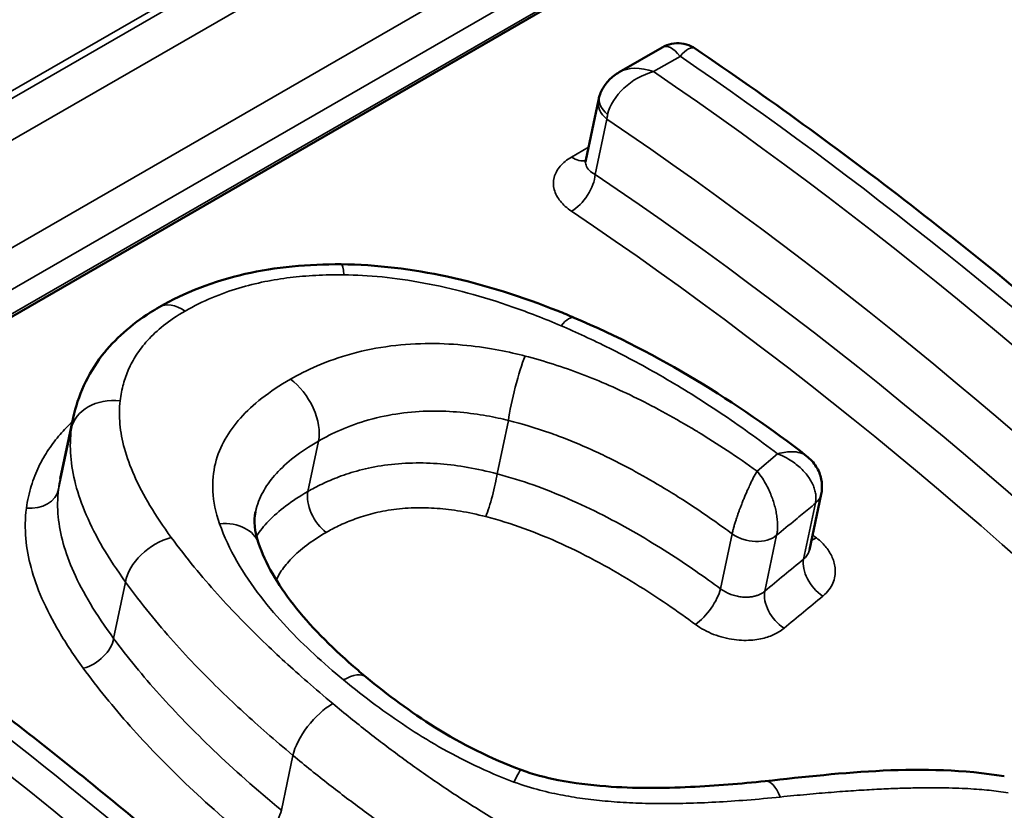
# Model space of a CAD drawing. Header units: millimetres. Extents: x 0 to 14369, y -869 to 2970.
# Tile 757 of 787: x 3840.55 to 3843.73, y 1913.27 to 1915.83. Entities that reach past the tile are written whole.
import ezdxf

# ---------------------------------------------------------------- set-up
doc = ezdxf.new("R2010")
doc.units = ezdxf.units.MM
doc.header["$LTSCALE"] = 10
doc.layers.add('Sichtbar (ISO)', color=7, linetype='Continuous', lineweight=50)
doc.layers.add('Sichtbar schmal (ISO)', color=7, linetype='Continuous', lineweight=35)

msp = doc.modelspace()

# ---------------------------------------------------------------- linework, layer by layer
at = {"layer": 'Sichtbar (ISO)'}
for p, q in [((3843.3717, 1916.5093), (3835.5935, 1912.0185)), ((3842.6273, 1915.736), (3842.4874, 1915.6552)), ((3842.3796, 1915.3703), (3842.4208, 1915.5653)), ((3842.3796, 1915.3702), (3842.3796, 1915.3703)), ((3840.68, 1914.3393), (3840.7218, 1914.5371)), ((3843.1413, 1914.2899), (3843.1034, 1914.11)), ((3843.1413, 1914.2899), (3843.1413, 1914.2899)), ((3842.9788, 1913.8312), (3842.9788, 1913.8312))]:
    msp.add_line(p, q, dxfattribs=at)
for points, knots in [([(3842.6273, 1915.736), (3842.6366, 1915.7414), (3842.6469, 1915.7453), (3842.6679, 1915.7495), (3842.6788, 1915.75), (3842.6999, 1915.7474), (3842.7104, 1915.7444), (3842.7247, 1915.7377), (3842.7292, 1915.7351), (3842.7335, 1915.7322)], [0, 0, 0, 0, 0.00322446, 0.00322446, 0.00641444, 0.00641444, 0.00960524, 0.00960524, 0.01116438, 0.01116438, 0.01116438, 0.01116438]), ([(3844.457, 1914.3555), (3844.3449, 1914.4591), (3844.2321, 1914.5606), (3844.0052, 1914.7588), (3843.8912, 1914.8556), (3843.662, 1915.0443), (3843.5469, 1915.1363), (3843.3158, 1915.3152), (3843.1998, 1915.4022), (3842.9671, 1915.5711), (3842.8505, 1915.6529), (3842.7335, 1915.7322)], [3.5592623, 3.5592623, 3.5592623, 3.5592623, 3.6004097, 3.6004097, 3.6415572, 3.6415572, 3.6827047, 3.6827047, 3.7238522, 3.7238522, 3.7649997, 3.7649997, 3.7649997, 3.7649997]), ([(3842.4244, 1915.5792), (3842.4284, 1915.5919), (3842.4345, 1915.6041), (3842.4501, 1915.6259), (3842.4598, 1915.6357), (3842.4758, 1915.648), (3842.4815, 1915.6518), (3842.4874, 1915.6552)], [0, 0, 0, 0, 0.00403969, 0.00403969, 0.008134, 0.008134, 0.01018836, 0.01018836, 0.01018836, 0.01018836]), ([(3842.3776, 1915.3648), (3842.3776, 1915.3648), (3842.3776, 1915.3649), (3842.3781, 1915.3657), (3842.3791, 1915.3677), (3842.3796, 1915.3702)], [0.005190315, 0.005190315, 0.005190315, 0.005190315, 0.006006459, 0.006006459, 0.009517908, 0.009517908, 0.009517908, 0.009517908]), ([(3840.9999, 1914.8951), (3841.0812, 1914.942), (3841.1764, 1914.9793), (3841.3763, 1915.0249), (3841.4829, 1915.0347), (3841.5888, 1915.0337)], [0, 0, 0, 0, 0.03274216, 0.03274216, 0.0646309, 0.0646309, 0.0646309, 0.0646309]), ([(3841.5888, 1915.0337), (3841.7032, 1915.0326), (3841.8194, 1915.0182), (3842.0549, 1914.9673), (3842.1753, 1914.9285), (3842.3076, 1914.8755), (3842.3252, 1914.8682), (3842.3427, 1914.8607)], [0, 0, 0, 0, 0.03444685, 0.03444685, 0.07274373, 0.07274373, 0.07867793, 0.07867793, 0.07867793, 0.07867793]), ([(3840.7218, 1914.5371), (3840.7366, 1914.6075), (3840.768, 1914.6777), (3840.8562, 1914.7917), (3840.9101, 1914.8388), (3840.9805, 1914.8836), (3840.9901, 1914.8894), (3840.9999, 1914.8951)], [0, 0, 0, 0, 0.02856671, 0.02856671, 0.05388454, 0.05388454, 0.05779294, 0.05779294, 0.05779294, 0.05779294]), ([(3843.0939, 1914.4132), (3843.1062, 1914.4037), (3843.1171, 1914.3918), (3843.1331, 1914.3662), (3843.1387, 1914.3523), (3843.1441, 1914.3251), (3843.1446, 1914.3116), (3843.1424, 1914.2957), (3843.1419, 1914.2928), (3843.1413, 1914.2899)], [0, 0, 0, 0, 0.00479401, 0.00479401, 0.00921994, 0.00921994, 0.01321161, 0.01321161, 0.01410346, 0.01410346, 0.01410346, 0.01410346]), ([(3841.3214, 1914.1307), (3841.343, 1914.0674), (3841.3819, 1913.9991), (3841.4869, 1913.8646), (3841.5535, 1913.7973), (3841.6411, 1913.721), (3841.6552, 1913.7091), (3841.6695, 1913.6973)], [0, 0, 0, 0, 0.03360174, 0.03360174, 0.06733892, 0.06733892, 0.07362168, 0.07362168, 0.07362168, 0.07362168]), ([(3842.3601, 1911.8859), (3842.1994, 1912.0554), (3842.0367, 1912.2205), (3841.7078, 1912.5411), (3841.5415, 1912.6966), (3841.2061, 1912.9975), (3841.0369, 1913.1429), (3840.6962, 1913.4231), (3840.5246, 1913.5578), (3840.1799, 1913.8161), (3840.0067, 1913.9397), (3839.8329, 1914.0575)], [3.4592064, 3.4592064, 3.4592064, 3.4592064, 3.5203651, 3.5203651, 3.5815237, 3.5815237, 3.6426824, 3.6426824, 3.703841, 3.703841, 3.7649997, 3.7649997, 3.7649997, 3.7649997]), ([(3841.6695, 1913.6973), (3841.7382, 1913.6404), (3841.8123, 1913.5851), (3841.9777, 1913.4816), (3842.0718, 1913.4331), (3842.1711, 1913.3968)], [0, 0, 0, 0, 0.03020149, 0.03020149, 0.06206362, 0.06206362, 0.06206362, 0.06206362]), ([(3842.1711, 1913.3968), (3842.2096, 1913.3826), (3842.2502, 1913.3721), (3842.3417, 1913.354), (3842.3933, 1913.3478), (3842.5369, 1913.3371), (3842.6286, 1913.3377), (3842.8002, 1913.3455), (3842.8808, 1913.3523), (3842.9604, 1913.3608)], [0, 0, 0, 0, 0.01238526, 0.01238526, 0.02810406, 0.02810406, 0.05671381, 0.05671381, 0.08265139, 0.08265139, 0.08265139, 0.08265139])]:
    msp.add_open_spline(points, degree=3, knots=knots, dxfattribs=at)
for points in [[(3842.4207, 1915.5653), (3842.4217, 1915.57), (3842.423, 1915.5746), (3842.4244, 1915.5792)], [(3842.3427, 1914.8607), (3842.6176, 1914.7436), (3842.8688, 1914.5883), (3843.0939, 1914.4132)], [(3841.3116, 1914.2322), (3841.3055, 1914.2031), (3841.3078, 1914.1703), (3841.3214, 1914.1306)], [(3843.1034, 1914.11), (3843.1033, 1914.1099), (3843.1033, 1914.1097), (3843.1033, 1914.1097)], [(3842.9604, 1913.3608), (3843.2111, 1913.3877), (3843.4699, 1913.4191), (3843.7335, 1913.3767)]]:
    msp.add_open_spline(points, degree=3, dxfattribs=at)
at = {"layer": 'Sichtbar schmal (ISO)'}
for p, q in [((3835.3131, 1912.5871), (3843.0913, 1917.0778)), ((3843.1121, 1917.0654), (3835.334, 1912.5746)), ((3843.1768, 1916.9674), (3835.3986, 1912.4766)), ((3835.5492, 1912.2156), (3843.3274, 1916.7063)), ((3835.6016, 1912.1105), (3843.3798, 1916.6013)), ((3835.5956, 1912.0282), (3843.3737, 1916.5189)), ((3842.6847, 1915.7069), (3842.599, 1915.6574)), ((3842.4101, 1915.3245), (3842.4479, 1915.5038)), ((3842.3886, 1915.4126), (3842.3337, 1915.3809)), ((3842.093, 1914.3555), (3842.1295, 1914.5284)), ((3840.6743, 1914.3053), (3840.7158, 1914.5019)), ((3841.4808, 1914.2983), (3841.5153, 1914.4616)), ((3842.9336, 1914.3645), (3843.0004, 1914.4199)), ((3843.1225, 1914.2603), (3843.0844, 1914.0796)), ((3842.8531, 1914.1614), (3842.8155, 1913.9834)), ((3842.9972, 1914.1566), (3842.959, 1913.9755)), ((3840.8524, 1913.8228), (3840.8909, 1914.0051)), ((3841.3951, 1913.2663), (3841.4326, 1913.4441))]:
    msp.add_line(p, q, dxfattribs=at)
for centre, major_axis, ratio, start_param, end_param in [((3842.6753, 1915.5905), (0.0428, -0.1477), 0.383197, 2.360378, 3.235625), ((3842.6758, 1915.5902), (0.0545, 0.1436), 0.31524, 6.208625, 7.034392), ((3841.9174, 1906.302), (-6.055, 10.4876), 0.57735, 5.205388, 5.408057), ((3842.5898, 1915.5406), (0.1296, 0.0871), 0.665005, 1.085616, 2.530844), ((3842.5894, 1915.5409), (0.1257, -0.0934), 0.689927, 1.976588, 2.851827), ((3841.8316, 1906.2524), (6.055, -10.4876), 0.57735, 1.736719, 2.266465), ((3842.5186, 1915.5446), (-0.0978, 0.0206), 0.686712, 0.000576, 0.917741), ((3842.5198, 1915.5493), (-0.0954, 0.0299), 0.609299, 0.000004, 0.963897), ((3841.7256, 1906.1912), (5.98, -10.3577), 0.57735, 1.732164, 2.27068), ((3842.3384, 1915.4597), (0.05, -0.0866), 0.57735, 5.432275, 6.118227), ((3842.3394, 1915.2836), (-0.0558, -0.083), 0.527647, 0.823491, 2.394764), ((3841.7256, 1906.1912), (5.855, -10.1412), 0.57735, 1.72286, 2.273435), ((3841.6549, 1906.1504), (5.805, -10.0546), 0.57735, 1.72286, 2.273435), ((3841.5874, 1914.8837), (0.0014, 0.15), 0.096534, 5.59702, 6.283186), ((3841.0749, 1914.7652), (-0.075, 0.1299), 0.577351, 5.417403, 6.283197), ((3842.2839, 1914.7227), (0.0588, 0.138), 0.286396, 6.283185, 7.038188), ((3842.1673, 1914.625), (-0.0367, -0.1454), 0.119299, 3.865938, 5.46866), ((3841.4116, 1914.5474), (0.075, -0.1299), 0.577352, 0.57158, 2.237246), ((3840.8635, 1914.4762), (-0.1488, 0.019), 0.776267, 4.74287, 6.224085), ((3842.0678, 1914.2911), (0.0251, 0.0968), 0.113649, 3.871589, 5.469366), ((3840.5759, 1914.3225), (0.0992, -0.0125), 0.783993, 4.756326, 6.223166), ((3841.5499, 1914.2411), (-0.05, 0.0866), 0.57735, 0.571582, 2.217851), ((3841.1795, 1914.0821), (0.1419, 0.0485), 0.715511, 0.000021, 1.222754), ((3841.0236, 1914.0371), (-0.1215, -0.088), 0.640827, 4.163061, 5.71283), ((3843.1415, 1914.2189), (0.0616, 0.0788), 0.411103, 3.752687, 4.001401), ((3843.1635, 1914.0292), (0.0639, -0.077), 0.634947, 3.610129, 5.154488), ((3839.0168, 1904.6273), (-6.055, 10.4876), 0.57735, 5.105332, 5.408057), ((3838.931, 1904.5777), (6.055, -10.4876), 0.57735, 1.964116, 2.266465), ((3842.7505, 1913.9382), (-0.0594, -0.0805), 0.384899, 0.849029, 2.418718), ((3843.038, 1913.9251), (0.0639, -0.0769), 0.63466, 3.609975, 5.151627), ((3842.5533, 1905.4604), (-49.5734, -41.7398), 0.094826, 4.620786, 4.623312), ((3838.8249, 1904.5165), (5.98, -10.3577), 0.57735, 1.964116, 2.27068), ((3840.764, 1913.8015), (0.0807, 0.0591), 0.645745, 4.162034, 5.709355), ((3841.5738, 1913.5817), (0.0956, 0.1156), 0.442125, 6.283183, 7.154685), ((3838.8249, 1904.5165), (5.855, -10.1412), 0.57735, 1.960268, 2.273435), ((3841.5386, 1913.5053), (-0.096, -0.1152), 0.438812, 4.014613, 5.58541), ((3838.7542, 1904.4757), (5.805, -10.0546), 0.57735, 1.960268, 2.273436), ((3842.1195, 1913.2559), (0.0516, 0.1409), 0.081678, 6.283181, 7.075222), ((3842.9764, 1913.2117), (-0.016, 0.1491), 0.365341, 5.387558, 6.283186), ((3841.3244, 1913.2255), (0.064, 0.0768), 0.43875, 4.014642, 5.585438)]:
    msp.add_ellipse(centre, major_axis=major_axis, ratio=ratio, start_param=start_param, end_param=end_param, dxfattribs=at)
for points in [[(3842.4479, 1915.5038), (3842.4482, 1915.5062), (3842.4489, 1915.5111), (3842.4499, 1915.5161), (3842.4504, 1915.5186)], [(3840.7218, 1914.5371), (3840.7194, 1914.5257), (3840.7173, 1914.514), (3840.7158, 1914.5019)], [(3840.68, 1914.3393), (3840.6777, 1914.3284), (3840.6758, 1914.3171), (3840.6743, 1914.3053)], [(3843.1259, 1914.1483), (3843.1218, 1914.1515), (3843.1176, 1914.1547), (3843.1135, 1914.1579)], [(3843.1259, 1914.1483), (3843.1327, 1914.143), (3843.1447, 1914.1323), (3843.1581, 1914.117), (3843.1687, 1914.102), (3843.1775, 1914.0853), (3843.1841, 1914.0666), (3843.1874, 1914.0461), (3843.1864, 1914.0242), (3843.1799, 1914.0016), (3843.1671, 1913.9795), (3843.1543, 1913.966), (3843.1466, 1913.9597)]]:
    msp.add_open_spline(points, degree=3, dxfattribs=at)
for points, knots in [([(3842.3335, 1915.2056), (3842.3189, 1915.2155), (3842.307, 1915.2262), (3842.2976, 1915.2379), (3842.2882, 1915.2497), (3842.2813, 1915.2626), (3842.2778, 1915.2757), (3842.2743, 1915.2888), (3842.2743, 1915.3021), (3842.2775, 1915.3149), (3842.2808, 1915.3277), (3842.2874, 1915.3399), (3842.2968, 1915.351), (3842.3062, 1915.3621), (3842.3184, 1915.3721), (3842.3337, 1915.3809)], [0.0000056, 0.0000056, 0.0000056, 0.0000056, 0.2, 0.2, 0.2, 0.4, 0.4, 0.4, 0.6, 0.6, 0.6, 0.8, 0.8, 0.8, 1, 1, 1, 1]), ([(3842.4101, 1915.3245), (3842.4025, 1915.3285), (3842.3897, 1915.3375), (3842.3792, 1915.3536), (3842.3785, 1915.3649), (3842.3796, 1915.3702)], [0.0001047, 0.0001047, 0.0001047, 0.0001047, 0.2, 0.4, 0.5840067, 0.5840067, 0.5840067, 0.5840067]), ([(3841.5977, 1914.9997), (3841.5658, 1915.0001), (3841.5352, 1914.9995), (3841.5062, 1914.998), (3841.4773, 1914.9964), (3841.45, 1914.994), (3841.423, 1914.9907), (3841.3959, 1914.9874), (3841.3689, 1914.9831), (3841.3414, 1914.9776), (3841.314, 1914.972), (3841.2859, 1914.9652), (3841.2573, 1914.9566), (3841.2288, 1914.9481), (3841.1996, 1914.9378), (3841.1705, 1914.9255), (3841.1413, 1914.9133), (3841.1122, 1914.8989), (3841.0834, 1914.8823)], [0.0000015, 0.0000015, 0.0000015, 0.0000015, 0.1666667, 0.1666667, 0.1666667, 0.3333333, 0.3333333, 0.3333333, 0.5, 0.5, 0.5, 0.6666667, 0.6666667, 0.6666667, 0.8333333, 0.8333333, 0.8333333, 1, 1, 1, 1]), ([(3842.2996, 1914.8348), (3842.2463, 1914.8576), (3842.1943, 1914.8778), (3842.1442, 1914.8954), (3842.0941, 1914.9129), (3842.046, 1914.9278), (3841.998, 1914.9407), (3841.9501, 1914.9536), (3841.9025, 1914.9646), (3841.8559, 1914.9732), (3841.8093, 1914.9819), (3841.7637, 1914.9884), (3841.7206, 1914.9927), (3841.6774, 1914.997), (3841.6366, 1914.9992), (3841.5977, 1914.9997)], [0, 0, 0, 0, 0.2, 0.2, 0.2, 0.4, 0.4, 0.4, 0.6, 0.6, 0.6, 0.8, 0.8, 0.8, 1, 1, 1, 1]), ([(3841.0834, 1914.8823), (3841.057, 1914.8671), (3841.034, 1914.8514), (3841.014, 1914.8355), (3840.9941, 1914.8196), (3840.9771, 1914.8036), (3840.9625, 1914.7875), (3840.948, 1914.7715), (3840.9359, 1914.7555), (3840.9259, 1914.7399), (3840.9158, 1914.7244), (3840.9078, 1914.7092), (3840.901, 1914.6939), (3840.8942, 1914.6785), (3840.8887, 1914.663), (3840.8841, 1914.6462), (3840.8795, 1914.6294), (3840.8759, 1914.6113), (3840.8736, 1914.5922)], [0.0000004, 0.0000004, 0.0000004, 0.0000004, 0.1666667, 0.1666667, 0.1666667, 0.3333333, 0.3333333, 0.3333333, 0.5, 0.5, 0.5, 0.6666667, 0.6666667, 0.6666667, 0.8333333, 0.8333333, 0.8333333, 0.9999997, 0.9999997, 0.9999997, 0.9999997]), ([(3843.0004, 1914.4199), (3842.9383, 1914.4674), (3842.8766, 1914.5116), (3842.8149, 1914.553), (3842.7531, 1914.5944), (3842.6913, 1914.6329), (3842.631, 1914.6679), (3842.5708, 1914.7028), (3842.5122, 1914.7342), (3842.4567, 1914.7619), (3842.4012, 1914.7896), (3842.3489, 1914.8136), (3842.2996, 1914.8348)], [0, 0, 0, 0, 0.25, 0.25, 0.25, 0.5, 0.5, 0.5, 0.75, 0.75, 0.75, 1, 1, 1, 1]), ([(3841.4242, 1914.6618), (3841.4499, 1914.6766), (3841.4782, 1914.6913), (3841.5114, 1914.7055), (3841.5446, 1914.7196), (3841.5827, 1914.7333), (3841.6232, 1914.7443), (3841.6636, 1914.7554), (3841.7063, 1914.7638), (3841.749, 1914.7693), (3841.7918, 1914.7747), (3841.8346, 1914.7772), (3841.876, 1914.7773), (3841.9173, 1914.7773), (3841.9573, 1914.775), (3841.9947, 1914.7711), (3842.0322, 1914.7672), (3842.0671, 1914.7617), (3842.0986, 1914.7557), (3842.1301, 1914.7498), (3842.1581, 1914.7433), (3842.1834, 1914.7368)], [0, 0, 0, 0, 0.142857, 0.142857, 0.142857, 0.285714, 0.285714, 0.285714, 0.428571, 0.428571, 0.428571, 0.571429, 0.571429, 0.571429, 0.714286, 0.714286, 0.714286, 0.857143, 0.857143, 0.857143, 1, 1, 1, 1]), ([(3842.1834, 1914.7368), (3842.2448, 1914.721), (3842.306, 1914.7012), (3842.366, 1914.6784), (3842.426, 1914.6556), (3842.4849, 1914.6298), (3842.5459, 1914.5996), (3842.6069, 1914.5694), (3842.67, 1914.5349), (3842.7347, 1914.4958), (3842.7375, 1914.4941), (3842.7402, 1914.4925), (3842.743, 1914.4908), (3842.8051, 1914.453), (3842.8686, 1914.4109), (3842.9336, 1914.3645)], [0.0000008, 0.0000008, 0.0000008, 0.0000008, 0.25, 0.25, 0.25, 0.5, 0.5, 0.5, 0.75, 0.75, 0.75, 0.7606492, 0.7606492, 0.7606492, 1, 1, 1, 1]), ([(3841.1952, 1914.1941), (3841.1823, 1914.231), (3841.1754, 1914.2657), (3841.1735, 1914.2983), (3841.1716, 1914.3308), (3841.1747, 1914.3612), (3841.1817, 1914.3894), (3841.1887, 1914.4175), (3841.1994, 1914.4434), (3841.2131, 1914.4675), (3841.2267, 1914.4917), (3841.2431, 1914.5142), (3841.2628, 1914.5362), (3841.2826, 1914.5581), (3841.3056, 1914.5795), (3841.3324, 1914.6004), (3841.3592, 1914.6214), (3841.3898, 1914.6419), (3841.4242, 1914.6618)], [0, 0, 0, 0, 0.1666667, 0.1666667, 0.1666667, 0.3333333, 0.3333333, 0.3333333, 0.5, 0.5, 0.5, 0.6666667, 0.6666667, 0.6666667, 0.8333333, 0.8333333, 0.8333333, 0.9999983, 0.9999983, 0.9999983, 0.9999983]), ([(3840.8736, 1914.5922), (3840.8708, 1914.5676), (3840.8706, 1914.5422), (3840.8728, 1914.5165), (3840.8751, 1914.4909), (3840.8799, 1914.4649), (3840.8876, 1914.4372), (3840.8952, 1914.4094), (3840.9058, 1914.38), (3840.9195, 1914.3491), (3840.9332, 1914.3183), (3840.9502, 1914.286), (3840.9701, 1914.2527), (3840.99, 1914.2194), (3841.0129, 1914.1851), (3841.0389, 1914.1495)], [0, 0, 0, 0, 0.2, 0.2, 0.2, 0.4, 0.4, 0.4, 0.6, 0.6, 0.6, 0.8, 0.8, 0.8, 1, 1, 1, 1]), ([(3841.5153, 1914.4616), (3841.5368, 1914.474), (3841.5608, 1914.4864), (3841.5881, 1914.4982), (3841.6154, 1914.51), (3841.6462, 1914.5212), (3841.6785, 1914.5303), (3841.7108, 1914.5393), (3841.7445, 1914.5463), (3841.7782, 1914.551), (3841.8119, 1914.5557), (3841.8456, 1914.5581), (3841.8784, 1914.5586), (3841.9112, 1914.5591), (3841.9432, 1914.5576), (3841.9735, 1914.5549), (3842.0038, 1914.5521), (3842.0324, 1914.548), (3842.0585, 1914.5434), (3842.0846, 1914.5388), (3842.1083, 1914.5336), (3842.1295, 1914.5284)], [0, 0, 0, 0, 0.142857, 0.142857, 0.142857, 0.285714, 0.285714, 0.285714, 0.428571, 0.428571, 0.428571, 0.571429, 0.571429, 0.571429, 0.714286, 0.714286, 0.714286, 0.857143, 0.857143, 0.857143, 1, 1, 1, 1]), ([(3840.719, 1914.524), (3840.7056, 1914.5114), (3840.6922, 1914.4976), (3840.6794, 1914.4829), (3840.6663, 1914.4678), (3840.6539, 1914.4517), (3840.6423, 1914.4344), (3840.6308, 1914.4172), (3840.6201, 1914.3988), (3840.6106, 1914.3791), (3840.6011, 1914.3595), (3840.5927, 1914.3384), (3840.5859, 1914.316), (3840.5791, 1914.2935), (3840.5738, 1914.2696), (3840.5704, 1914.2442)], [0.3786797, 0.3786797, 0.3786797, 0.3786797, 0.5, 0.5, 0.5, 0.625, 0.625, 0.625, 0.75, 0.75, 0.75, 0.875, 0.875, 0.875, 1, 1, 1, 1]), ([(3842.1295, 1914.5284), (3842.1738, 1914.5175), (3842.2187, 1914.5039), (3842.2634, 1914.4881), (3842.2728, 1914.4848), (3842.2822, 1914.4813), (3842.2916, 1914.4778), (3842.327, 1914.4646), (3842.3624, 1914.4499), (3842.3988, 1914.4335), (3842.4179, 1914.4248), (3842.4372, 1914.4157), (3842.4568, 1914.4061), (3842.4844, 1914.3925), (3842.5125, 1914.3779), (3842.5411, 1914.3622), (3842.5717, 1914.3455), (3842.6028, 1914.3275), (3842.6346, 1914.3082), (3842.6537, 1914.2966), (3842.6731, 1914.2846), (3842.6926, 1914.272), (3842.7359, 1914.2443), (3842.7801, 1914.2142), (3842.8254, 1914.1815), (3842.8346, 1914.1749), (3842.8438, 1914.1682), (3842.8531, 1914.1614)], [0.0000005, 0.0000005, 0.0000005, 0.0000005, 0.2, 0.2, 0.2, 0.2420664, 0.2420664, 0.2420664, 0.4, 0.4, 0.4, 0.4829824, 0.4829824, 0.4829824, 0.6, 0.6, 0.6, 0.7247843, 0.7247843, 0.7247843, 0.8, 0.8, 0.8, 0.9663426, 0.9663426, 0.9663426, 1, 1, 1, 1]), ([(3840.7158, 1914.5019), (3840.712, 1914.4727), (3840.7114, 1914.443), (3840.7137, 1914.4131), (3840.7161, 1914.3831), (3840.7212, 1914.3531), (3840.7294, 1914.3215), (3840.7377, 1914.2899), (3840.7491, 1914.2567), (3840.764, 1914.2224), (3840.7788, 1914.188), (3840.7969, 1914.1525), (3840.8181, 1914.1163), (3840.8393, 1914.0801), (3840.8636, 1914.0431), (3840.8909, 1914.0051)], [0, 0, 0, 0, 0.2, 0.2, 0.2, 0.4, 0.4, 0.4, 0.6, 0.6, 0.6, 0.8, 0.8, 0.8, 1, 1, 1, 1]), ([(3841.3116, 1914.2322), (3841.3123, 1914.2355), (3841.3131, 1914.2388), (3841.3139, 1914.2421), (3841.3195, 1914.2637), (3841.328, 1914.2836), (3841.3389, 1914.3025), (3841.3498, 1914.3213), (3841.363, 1914.339), (3841.379, 1914.3567), (3841.3951, 1914.3743), (3841.4141, 1914.3918), (3841.4366, 1914.4093), (3841.4592, 1914.4268), (3841.4853, 1914.4443), (3841.5153, 1914.4616)], [0.3082993, 0.3082993, 0.3082993, 0.3082993, 0.3333333, 0.3333333, 0.3333333, 0.5, 0.5, 0.5, 0.6666667, 0.6666667, 0.6666667, 0.8333333, 0.8333333, 0.8333333, 0.9999989, 0.9999989, 0.9999989, 0.9999989]), ([(3843.0939, 1914.4132), (3843.092, 1914.4147), (3843.09, 1914.416), (3843.0879, 1914.4172), (3843.0845, 1914.4193), (3843.0808, 1914.421), (3843.0768, 1914.4224), (3843.0728, 1914.4238), (3843.0685, 1914.4249), (3843.0637, 1914.4257), (3843.0589, 1914.4266), (3843.0536, 1914.4271), (3843.0476, 1914.4272), (3843.0416, 1914.4273), (3843.0349, 1914.4269), (3843.0271, 1914.4258), (3843.0193, 1914.4247), (3843.0104, 1914.4228), (3843.0004, 1914.4199)], [0.490264, 0.490264, 0.490264, 0.490264, 0.5454545, 0.5454545, 0.5454545, 0.6363636, 0.6363636, 0.6363636, 0.7272727, 0.7272727, 0.7272727, 0.8181818, 0.8181818, 0.8181818, 0.9090909, 0.9090909, 0.9090909, 1, 1, 1, 1]), ([(3843.0004, 1914.4199), (3843.0112, 1914.4159), (3843.0209, 1914.4113), (3843.0293, 1914.4068), (3843.0378, 1914.4022), (3843.045, 1914.3976), (3843.0516, 1914.393), (3843.0581, 1914.3884), (3843.0638, 1914.3839), (3843.0691, 1914.3793), (3843.0743, 1914.3748), (3843.079, 1914.3703), (3843.0834, 1914.3657), (3843.0877, 1914.3611), (3843.0918, 1914.3564), (3843.0955, 1914.3515), (3843.0993, 1914.3466), (3843.1027, 1914.3416), (3843.1059, 1914.3365), (3843.109, 1914.3313), (3843.1118, 1914.3261), (3843.1142, 1914.3208), (3843.1165, 1914.3155), (3843.1185, 1914.3101), (3843.1201, 1914.3049), (3843.1216, 1914.2996), (3843.1227, 1914.2943), (3843.1234, 1914.2892), (3843.1241, 1914.2841), (3843.1243, 1914.2791), (3843.1242, 1914.2743), (3843.124, 1914.2694), (3843.1235, 1914.2648), (3843.1225, 1914.2603)], [0, 0, 0, 0, 0.090909, 0.090909, 0.090909, 0.181818, 0.181818, 0.181818, 0.272727, 0.272727, 0.272727, 0.363636, 0.363636, 0.363636, 0.454545, 0.454545, 0.454545, 0.545455, 0.545455, 0.545455, 0.636364, 0.636364, 0.636364, 0.727273, 0.727273, 0.727273, 0.818182, 0.818182, 0.818182, 0.909091, 0.909091, 0.909091, 1, 1, 1, 1]), ([(3841.4808, 1914.2983), (3841.4947, 1914.3063), (3841.5099, 1914.3145), (3841.5266, 1914.3225), (3841.5433, 1914.3305), (3841.5613, 1914.3384), (3841.5814, 1914.3459), (3841.6014, 1914.3534), (3841.6233, 1914.3606), (3841.648, 1914.367), (3841.6726, 1914.3735), (3841.7, 1914.3792), (3841.729, 1914.3833), (3841.7581, 1914.3874), (3841.7889, 1914.3898), (3841.8194, 1914.3905), (3841.8499, 1914.3912), (3841.8801, 1914.3901), (3841.9096, 1914.3877), (3841.9392, 1914.3853), (3841.9682, 1914.3815), (3841.9985, 1914.3762), (3842.0289, 1914.3709), (3842.0606, 1914.364), (3842.093, 1914.3555)], [0.0000009, 0.0000009, 0.0000009, 0.0000009, 0.125, 0.125, 0.125, 0.25, 0.25, 0.25, 0.375, 0.375, 0.375, 0.5, 0.5, 0.5, 0.625, 0.625, 0.625, 0.75, 0.75, 0.75, 0.875, 0.875, 0.875, 0.9999999, 0.9999999, 0.9999999, 0.9999999]), ([(3842.093, 1914.3555), (3842.1325, 1914.3451), (3842.1716, 1914.3329), (3842.2099, 1914.3194), (3842.2482, 1914.3058), (3842.2857, 1914.2909), (3842.3232, 1914.2746), (3842.3608, 1914.2582), (3842.3985, 1914.2403), (3842.4357, 1914.2214), (3842.4728, 1914.2024), (3842.5093, 1914.1824), (3842.5445, 1914.1621), (3842.5796, 1914.1417), (3842.6134, 1914.121), (3842.6453, 1914.1007), (3842.6771, 1914.0803), (3842.707, 1914.0603), (3842.7354, 1914.0407), (3842.7637, 1914.021), (3842.7905, 1914.0018), (3842.8155, 1913.9834)], [0, 0, 0, 0, 0.1428571, 0.1428571, 0.1428571, 0.2857143, 0.2857143, 0.2857143, 0.4285714, 0.4285714, 0.4285714, 0.5714286, 0.5714286, 0.5714286, 0.7142857, 0.7142857, 0.7142857, 0.8571429, 0.8571429, 0.8571429, 0.9999931, 0.9999931, 0.9999931, 0.9999931]), ([(3842.9336, 1914.3645), (3842.9295, 1914.357), (3842.9254, 1914.3494), (3842.9216, 1914.342), (3842.9179, 1914.3347), (3842.9144, 1914.3276), (3842.9112, 1914.3208), (3842.9107, 1914.3197), (3842.9102, 1914.3186), (3842.9097, 1914.3175), (3842.907, 1914.3119), (3842.9046, 1914.3064), (3842.9022, 1914.3012), (3842.9015, 1914.2996), (3842.9008, 1914.298), (3842.9002, 1914.2965), (3842.8981, 1914.2918), (3842.8962, 1914.2873), (3842.8943, 1914.2828), (3842.8934, 1914.2808), (3842.8926, 1914.2788), (3842.8918, 1914.2768), (3842.8901, 1914.2728), (3842.8885, 1914.2689), (3842.8869, 1914.2649), (3842.8859, 1914.2624), (3842.885, 1914.26), (3842.884, 1914.2575), (3842.8826, 1914.2539), (3842.8812, 1914.2503), (3842.8798, 1914.2467), (3842.8787, 1914.2437), (3842.8776, 1914.2406), (3842.8764, 1914.2376), (3842.8753, 1914.2344), (3842.8741, 1914.2313), (3842.873, 1914.2281), (3842.8718, 1914.2245), (3842.8705, 1914.221), (3842.8693, 1914.2174), (3842.8684, 1914.2148), (3842.8676, 1914.2122), (3842.8667, 1914.2096), (3842.8654, 1914.2057), (3842.8641, 1914.2017), (3842.863, 1914.1979), (3842.8623, 1914.1959), (3842.8617, 1914.1939), (3842.8612, 1914.192), (3842.8599, 1914.1878), (3842.8587, 1914.1837), (3842.8577, 1914.1798), (3842.8573, 1914.1785), (3842.8569, 1914.1771), (3842.8566, 1914.1758), (3842.8555, 1914.1716), (3842.8545, 1914.1676), (3842.8536, 1914.1638), (3842.8534, 1914.163), (3842.8532, 1914.1622), (3842.8531, 1914.1614)], [0, 0, 0, 0, 0.0909091, 0.0909091, 0.0909091, 0.1818182, 0.1818182, 0.1818182, 0.1969039, 0.1969039, 0.1969039, 0.2727273, 0.2727273, 0.2727273, 0.2952859, 0.2952859, 0.2952859, 0.3636364, 0.3636364, 0.3636364, 0.393669, 0.393669, 0.393669, 0.4545455, 0.4545455, 0.4545455, 0.4918062, 0.4918062, 0.4918062, 0.5454545, 0.5454545, 0.5454545, 0.5903319, 0.5903319, 0.5903319, 0.6363636, 0.6363636, 0.6363636, 0.6888107, 0.6888107, 0.6888107, 0.7272727, 0.7272727, 0.7272727, 0.787213, 0.787213, 0.787213, 0.8181818, 0.8181818, 0.8181818, 0.8856585, 0.8856585, 0.8856585, 0.9090909, 0.9090909, 0.9090909, 0.9838556, 0.9838556, 0.9838556, 1, 1, 1, 1]), ([(3842.9972, 1914.1566), (3842.9981, 1914.1611), (3842.9989, 1914.166), (3842.9994, 1914.1711), (3842.9999, 1914.1763), (3843.0001, 1914.1818), (3843.0001, 1914.1875), (3843.0001, 1914.1933), (3842.9998, 1914.1993), (3842.9993, 1914.2054), (3842.9987, 1914.2116), (3842.9979, 1914.2179), (3842.9968, 1914.2242), (3842.9958, 1914.2305), (3842.9945, 1914.2368), (3842.993, 1914.2431), (3842.9915, 1914.2494), (3842.9898, 1914.2555), (3842.9879, 1914.2617), (3842.9861, 1914.2678), (3842.984, 1914.2738), (3842.9817, 1914.28), (3842.9794, 1914.2862), (3842.9769, 1914.2924), (3842.974, 1914.2989), (3842.9711, 1914.3055), (3842.9678, 1914.3122), (3842.964, 1914.3192), (3842.9603, 1914.3262), (3842.956, 1914.3336), (3842.951, 1914.3412), (3842.9459, 1914.3488), (3842.9401, 1914.3567), (3842.9336, 1914.3645)], [0, 0, 0, 0, 0.090909, 0.090909, 0.090909, 0.181818, 0.181818, 0.181818, 0.272727, 0.272727, 0.272727, 0.363636, 0.363636, 0.363636, 0.454545, 0.454545, 0.454545, 0.545455, 0.545455, 0.545455, 0.636364, 0.636364, 0.636364, 0.727273, 0.727273, 0.727273, 0.818182, 0.818182, 0.818182, 0.909091, 0.909091, 0.909091, 1, 1, 1, 1]), ([(3840.6743, 1914.3053), (3840.6706, 1914.2753), (3840.6705, 1914.2453), (3840.6733, 1914.2162), (3840.6761, 1914.1872), (3840.6815, 1914.1591), (3840.6898, 1914.1297), (3840.698, 1914.1004), (3840.709, 1914.0698), (3840.7235, 1914.0373), (3840.738, 1914.0048), (3840.7561, 1913.9703), (3840.7775, 1913.9345), (3840.799, 1913.8987), (3840.8238, 1913.8617), (3840.8524, 1913.8228)], [0.0000002, 0.0000002, 0.0000002, 0.0000002, 0.2, 0.2, 0.2, 0.4, 0.4, 0.4, 0.6, 0.6, 0.6, 0.8, 0.8, 0.8, 1, 1, 1, 1]), ([(3841.3145, 1914.154), (3841.3253, 1914.1702), (3841.3385, 1914.1866), (3841.3541, 1914.2029), (3841.3701, 1914.2194), (3841.3887, 1914.2357), (3841.4098, 1914.2516), (3841.4309, 1914.2676), (3841.4545, 1914.2831), (3841.4808, 1914.2983)], [0.6687686, 0.6687686, 0.6687686, 0.6687686, 0.7777778, 0.7777778, 0.7777778, 0.8888889, 0.8888889, 0.8888889, 1, 1, 1, 1]), ([(3843.1413, 1914.2899), (3843.1413, 1914.2896), (3843.1412, 1914.2893), (3843.1411, 1914.289), (3843.1386, 1914.2782), (3843.1322, 1914.2682), (3843.1225, 1914.2603)], [0.6570843, 0.6570843, 0.6570843, 0.6570843, 0.6666667, 0.6666667, 0.6666667, 1, 1, 1, 1]), ([(3842.9972, 1914.1566), (3843.0169, 1914.1729), (3843.0372, 1914.1897), (3843.0581, 1914.207), (3843.0652, 1914.2128), (3843.0723, 1914.2188), (3843.0796, 1914.2248), (3843.0936, 1914.2364), (3843.1079, 1914.2482), (3843.1225, 1914.2603)], [0, 0, 0, 0, 0.5, 0.5, 0.5, 0.669956, 0.669956, 0.669956, 1, 1, 1, 1]), ([(3840.5704, 1914.2442), (3840.566, 1914.2109), (3840.5657, 1914.1779), (3840.5684, 1914.1461), (3840.5711, 1914.1142), (3840.5768, 1914.0836), (3840.5854, 1914.0518), (3840.594, 1914.02), (3840.6055, 1913.9871), (3840.6206, 1913.9523), (3840.6358, 1913.9176), (3840.6546, 1913.881), (3840.6769, 1913.8432), (3840.6991, 1913.8054), (3840.7249, 1913.7666), (3840.7543, 1913.7262)], [0.0000003, 0.0000003, 0.0000003, 0.0000003, 0.2, 0.2, 0.2, 0.4, 0.4, 0.4, 0.6, 0.6, 0.6, 0.8, 0.8, 0.8, 1, 1, 1, 1]), ([(3841.5402, 1914.1659), (3841.5525, 1914.173), (3841.5657, 1914.1801), (3841.5801, 1914.187), (3841.5945, 1914.1939), (3841.61, 1914.2007), (3841.627, 1914.2071), (3841.644, 1914.2136), (3841.6624, 1914.2197), (3841.6829, 1914.2251), (3841.7034, 1914.2306), (3841.7259, 1914.2354), (3841.7498, 1914.2389), (3841.7737, 1914.2424), (3841.799, 1914.2446), (3841.8241, 1914.2454), (3841.8492, 1914.2461), (3841.8742, 1914.2455), (3841.899, 1914.2436), (3841.9238, 1914.2418), (3841.9483, 1914.2389), (3841.9743, 1914.2345), (3842.0004, 1914.2301), (3842.028, 1914.2243), (3842.0565, 1914.217)], [0.0000013, 0.0000013, 0.0000013, 0.0000013, 0.125, 0.125, 0.125, 0.25, 0.25, 0.25, 0.375, 0.375, 0.375, 0.5, 0.5, 0.5, 0.625, 0.625, 0.625, 0.75, 0.75, 0.75, 0.875, 0.875, 0.875, 0.9999998, 0.9999998, 0.9999998, 0.9999998]), ([(3841.5963, 1913.6884), (3841.5633, 1913.7157), (3841.5311, 1913.7438), (3841.5008, 1913.7719), (3841.4705, 1913.7999), (3841.4419, 1913.828), (3841.413, 1913.8588), (3841.3842, 1913.8896), (3841.355, 1913.9232), (3841.3274, 1913.959), (3841.2998, 1913.9949), (3841.2738, 1914.033), (3841.2514, 1914.0723), (3841.2289, 1914.1116), (3841.21, 1914.152), (3841.1952, 1914.1941)], [0, 0, 0, 0, 0.2, 0.2, 0.2, 0.4, 0.4, 0.4, 0.6, 0.6, 0.6, 0.8, 0.8, 0.8, 0.9999973, 0.9999973, 0.9999973, 0.9999973]), ([(3842.0565, 1914.217), (3842.0978, 1914.2064), (3842.1389, 1914.1935), (3842.1795, 1914.1788), (3842.2201, 1914.164), (3842.2602, 1914.1475), (3842.3011, 1914.1288), (3842.342, 1914.1101), (3842.3836, 1914.0892), (3842.424, 1914.0673), (3842.4643, 1914.0454), (3842.5033, 1914.0225), (3842.5401, 1913.9998), (3842.5768, 1913.9771), (3842.6113, 1913.9545), (3842.6436, 1913.9324), (3842.6759, 1913.9103), (3842.7062, 1913.8888), (3842.7345, 1913.8678)], [0, 0, 0, 0, 0.1666667, 0.1666667, 0.1666667, 0.3333333, 0.3333333, 0.3333333, 0.5, 0.5, 0.5, 0.6666667, 0.6666667, 0.6666667, 0.8333333, 0.8333333, 0.8333333, 0.9999995, 0.9999995, 0.9999995, 0.9999995]), ([(3841.3785, 1914.0122), (3841.383, 1914.0216), (3841.3884, 1914.0312), (3841.3949, 1914.041), (3841.404, 1914.0546), (3841.4152, 1914.0685), (3841.4288, 1914.0825), (3841.4424, 1914.0965), (3841.4584, 1914.1105), (3841.477, 1914.1244), (3841.4955, 1914.1384), (3841.5165, 1914.1522), (3841.5402, 1914.1659)], [0.5869746, 0.5869746, 0.5869746, 0.5869746, 0.6666667, 0.6666667, 0.6666667, 0.7777778, 0.7777778, 0.7777778, 0.8888889, 0.8888889, 0.8888889, 1, 1, 1, 1]), ([(3842.9972, 1914.1566), (3842.989, 1914.1499), (3842.9786, 1914.1446), (3842.9669, 1914.1412), (3842.9551, 1914.1378), (3842.9419, 1914.1362), (3842.9284, 1914.1366), (3842.9149, 1914.1371), (3842.9012, 1914.1395), (3842.8882, 1914.1437), (3842.8753, 1914.148), (3842.8633, 1914.1541), (3842.8531, 1914.1614)], [0, 0, 0, 0, 0.25, 0.25, 0.25, 0.5, 0.5, 0.5, 0.75, 0.75, 0.75, 1, 1, 1, 1]), ([(3841.0389, 1914.1495), (3841.0633, 1914.1161), (3841.0882, 1914.0841), (3841.1132, 1914.0536), (3841.1382, 1914.0231), (3841.1633, 1913.994), (3841.1884, 1913.9661), (3841.2135, 1913.9382), (3841.2385, 1913.9115), (3841.2633, 1913.8859), (3841.2882, 1913.8604), (3841.3127, 1913.836), (3841.3365, 1913.8129), (3841.3603, 1913.7899), (3841.3834, 1913.7682), (3841.4068, 1913.7468), (3841.4302, 1913.7253), (3841.4539, 1913.7041), (3841.4795, 1913.6817), (3841.5051, 1913.6593), (3841.5326, 1913.6358), (3841.5616, 1913.6117)], [0, 0, 0, 0, 0.1428571, 0.1428571, 0.1428571, 0.2857143, 0.2857143, 0.2857143, 0.4285714, 0.4285714, 0.4285714, 0.5714286, 0.5714286, 0.5714286, 0.7142857, 0.7142857, 0.7142857, 0.8571429, 0.8571429, 0.8571429, 1, 1, 1, 1]), ([(3843.1034, 1914.11), (3843.1029, 1914.1078), (3843.1023, 1914.1056), (3843.1015, 1914.1034), (3843.1, 1914.0992), (3843.0978, 1914.095), (3843.095, 1914.091), (3843.0922, 1914.087), (3843.0886, 1914.0831), (3843.0844, 1914.0796)], [0.7199528, 0.7199528, 0.7199528, 0.7199528, 0.7777778, 0.7777778, 0.7777778, 0.8888889, 0.8888889, 0.8888889, 1, 1, 1, 1]), ([(3842.959, 1913.9755), (3842.9795, 1913.9925), (3843.0002, 1914.0097), (3843.0211, 1914.0271), (3843.042, 1914.0444), (3843.0631, 1914.0619), (3843.0844, 1914.0796)], [0, 0, 0, 0, 0.5, 0.5, 0.5, 0.9999799, 0.9999799, 0.9999799, 0.9999799]), ([(3840.8909, 1914.0051), (3840.9162, 1913.9699), (3840.9421, 1913.9363), (3840.9681, 1913.9042), (3840.9941, 1913.8721), (3841.0202, 1913.8417), (3841.0462, 1913.8125), (3841.0723, 1913.7832), (3841.0983, 1913.7553), (3841.124, 1913.7286), (3841.1498, 1913.7019), (3841.1752, 1913.6765), (3841.1999, 1913.6525), (3841.2246, 1913.6286), (3841.2485, 1913.6061), (3841.2727, 1913.5838), (3841.2969, 1913.5616), (3841.3214, 1913.5396), (3841.3478, 1913.5164), (3841.3743, 1913.4933), (3841.4026, 1913.469), (3841.4326, 1913.4441)], [0, 0, 0, 0, 0.1428571, 0.1428571, 0.1428571, 0.2857143, 0.2857143, 0.2857143, 0.4285714, 0.4285714, 0.4285714, 0.5714286, 0.5714286, 0.5714286, 0.7142857, 0.7142857, 0.7142857, 0.8571429, 0.8571429, 0.8571429, 1, 1, 1, 1]), ([(3842.959, 1913.9755), (3842.9562, 1913.9732), (3842.9533, 1913.9711), (3842.9504, 1913.9694), (3842.9474, 1913.9676), (3842.9445, 1913.9661), (3842.9415, 1913.9647), (3842.9385, 1913.9634), (3842.9354, 1913.9622), (3842.9321, 1913.9612), (3842.9287, 1913.9601), (3842.925, 1913.9592), (3842.9211, 1913.9584), (3842.9172, 1913.9576), (3842.9129, 1913.957), (3842.9084, 1913.9566), (3842.9039, 1913.9563), (3842.8992, 1913.9561), (3842.8941, 1913.9563), (3842.8891, 1913.9564), (3842.8838, 1913.9569), (3842.8783, 1913.9577), (3842.8728, 1913.9585), (3842.8672, 1913.9597), (3842.8616, 1913.9612), (3842.856, 1913.9627), (3842.8504, 1913.9646), (3842.8451, 1913.9668), (3842.8397, 1913.969), (3842.8345, 1913.9715), (3842.8296, 1913.9742), (3842.8246, 1913.977), (3842.8199, 1913.9801), (3842.8155, 1913.9834)], [0.0000027, 0.0000027, 0.0000027, 0.0000027, 0.0909091, 0.0909091, 0.0909091, 0.1818182, 0.1818182, 0.1818182, 0.2727273, 0.2727273, 0.2727273, 0.3636364, 0.3636364, 0.3636364, 0.4545455, 0.4545455, 0.4545455, 0.5454545, 0.5454545, 0.5454545, 0.6363636, 0.6363636, 0.6363636, 0.7272727, 0.7272727, 0.7272727, 0.8181818, 0.8181818, 0.8181818, 0.9090909, 0.9090909, 0.9090909, 1, 1, 1, 1]), ([(3843.021, 1913.8557), (3843.0154, 1913.8511), (3843.0038, 1913.843), (3842.9861, 1913.8339), (3842.9677, 1913.8268), (3842.9458, 1913.8209), (3842.9205, 1913.817), (3842.8918, 1913.8158), (3842.86, 1913.8181), (3842.8264, 1913.8245), (3842.7929, 1913.8352), (3842.762, 1913.8495), (3842.7434, 1913.8613), (3842.7345, 1913.8678)], [0.0000026, 0.0000026, 0.0000026, 0.0000026, 0.0909091, 0.1818182, 0.2727273, 0.3636364, 0.4545455, 0.5454545, 0.6363636, 0.7272727, 0.8181818, 0.9090909, 1, 1, 1, 1]), ([(3840.8524, 1913.8228), (3840.8973, 1913.7619), (3840.9473, 1913.7008), (3841.0008, 1913.6411), (3841.0544, 1913.5814), (3841.1112, 1913.5229), (3841.176, 1913.461), (3841.2409, 1913.3991), (3841.3141, 1913.3338), (3841.3951, 1913.2663)], [0, 0, 0, 0, 0.3333333, 0.3333333, 0.3333333, 0.6666667, 0.6666667, 0.6666667, 1, 1, 1, 1]), ([(3840.7543, 1913.7262), (3840.8002, 1913.6632), (3840.8515, 1913.6002), (3840.9062, 1913.5386), (3840.9609, 1913.4771), (3841.019, 1913.417), (3841.0855, 1913.3536), (3841.1519, 1913.2901), (3841.2267, 1913.2232), (3841.3091, 1913.1546)], [0, 0, 0, 0, 0.3333333, 0.3333333, 0.3333333, 0.6666667, 0.6666667, 0.6666667, 1, 1, 1, 1]), ([(3842.1475, 1913.3578), (3842.1032, 1913.3743), (3842.061, 1913.3923), (3842.0206, 1913.4115), (3841.9802, 1913.4307), (3841.9417, 1913.4511), (3841.9049, 1913.4721), (3841.8681, 1913.4932), (3841.833, 1913.5149), (3841.7991, 1913.5374), (3841.7651, 1913.5599), (3841.7321, 1913.583), (3841.6985, 1913.6081), (3841.6649, 1913.6331), (3841.6306, 1913.66), (3841.5963, 1913.6884)], [0.0000003, 0.0000003, 0.0000003, 0.0000003, 0.2, 0.2, 0.2, 0.4, 0.4, 0.4, 0.6, 0.6, 0.6, 0.8, 0.8, 0.8, 0.9999997, 0.9999997, 0.9999997, 0.9999997]), ([(3841.5616, 1913.6117), (3841.5996, 1913.58), (3841.6374, 1913.5495), (3841.6744, 1913.5205), (3841.7114, 1913.4915), (3841.7475, 1913.464), (3841.7845, 1913.4368), (3841.8215, 1913.4097), (3841.8593, 1913.3828), (3841.899, 1913.3558), (3841.9386, 1913.3287), (3841.9802, 1913.3015), (3842.0247, 1913.2738), (3842.0693, 1913.246), (3842.1169, 1913.2177), (3842.1677, 1913.1896)], [0, 0, 0, 0, 0.2, 0.2, 0.2, 0.4, 0.4, 0.4, 0.6, 0.6, 0.6, 0.8, 0.8, 0.8, 1, 1, 1, 1]), ([(3841.4326, 1913.4441), (3841.4717, 1913.4115), (3841.5107, 1913.38), (3841.549, 1913.3501), (3841.5873, 1913.3201), (3841.6249, 1913.2917), (3841.6634, 1913.2635), (3841.702, 1913.2353), (3841.7415, 1913.2074), (3841.7831, 1913.1792), (3841.8247, 1913.1511), (3841.8683, 1913.1226), (3841.9155, 1913.0935), (3841.9627, 1913.0644), (3842.0135, 1913.0347), (3842.0674, 1913.0052)], [0, 0, 0, 0, 0.2, 0.2, 0.2, 0.4, 0.4, 0.4, 0.6, 0.6, 0.6, 0.8, 0.8, 0.8, 1, 1, 1, 1]), ([(3843.009, 1913.3094), (3842.9719, 1913.3056), (3842.9359, 1913.3023), (3842.9011, 1913.2995), (3842.8662, 1913.2968), (3842.8326, 1913.2945), (3842.7999, 1913.2928), (3842.7673, 1913.291), (3842.7357, 1913.2898), (3842.705, 1913.289), (3842.6742, 1913.2883), (3842.6445, 1913.288), (3842.6156, 1913.2882), (3842.5867, 1913.2884), (3842.5587, 1913.2891), (3842.5315, 1913.2903), (3842.5042, 1913.2915), (3842.4777, 1913.2932), (3842.4521, 1913.2954), (3842.4266, 1913.2976), (3842.4021, 1913.3003), (3842.378, 1913.3034), (3842.354, 1913.3066), (3842.3305, 1913.3103), (3842.3065, 1913.3148), (3842.2824, 1913.3194), (3842.2578, 1913.3247), (3842.2314, 1913.3316), (3842.2049, 1913.3385), (3842.1767, 1913.347), (3842.1475, 1913.3578)], [0, 0, 0, 0, 0.1, 0.1, 0.1, 0.2, 0.2, 0.2, 0.3, 0.3, 0.3, 0.4, 0.4, 0.4, 0.5, 0.5, 0.5, 0.6, 0.6, 0.6, 0.7, 0.7, 0.7, 0.8, 0.8, 0.8, 0.9, 0.9, 0.9, 1, 1, 1, 1]), ([(3843.7456, 1913.3232), (3843.7355, 1913.3248), (3843.7253, 1913.3263), (3843.7152, 1913.3276), (3843.7051, 1913.3289), (3843.6951, 1913.3301), (3843.6847, 1913.3312), (3843.6742, 1913.3322), (3843.6633, 1913.3332), (3843.6519, 1913.3341), (3843.6405, 1913.3349), (3843.6287, 1913.3357), (3843.6161, 1913.3364), (3843.6035, 1913.337), (3843.5903, 1913.3376), (3843.5762, 1913.3381), (3843.5622, 1913.3385), (3843.5474, 1913.3389), (3843.5319, 1913.3391), (3843.5164, 1913.3393), (3843.5002, 1913.3393), (3843.4834, 1913.3392), (3843.4665, 1913.3391), (3843.449, 1913.3389), (3843.4309, 1913.3384), (3843.4127, 1913.338), (3843.3938, 1913.3375), (3843.3742, 1913.3367), (3843.3546, 1913.3359), (3843.3342, 1913.335), (3843.3129, 1913.3339), (3843.2916, 1913.3328), (3843.2694, 1913.3314), (3843.2462, 1913.3299), (3843.2229, 1913.3283), (3843.1986, 1913.3266), (3843.1734, 1913.3245), (3843.1481, 1913.3225), (3843.1218, 1913.3203), (3843.0944, 1913.3178), (3843.067, 1913.3152), (3843.0385, 1913.3125), (3843.009, 1913.3094)], [0, 0, 0, 0, 0.071429, 0.071429, 0.071429, 0.142857, 0.142857, 0.142857, 0.214286, 0.214286, 0.214286, 0.285714, 0.285714, 0.285714, 0.357143, 0.357143, 0.357143, 0.428571, 0.428571, 0.428571, 0.5, 0.5, 0.5, 0.571429, 0.571429, 0.571429, 0.642857, 0.642857, 0.642857, 0.714286, 0.714286, 0.714286, 0.785714, 0.785714, 0.785714, 0.857143, 0.857143, 0.857143, 0.928571, 0.928571, 0.928571, 1, 1, 1, 1])]:
    msp.add_open_spline(points, degree=3, knots=knots, dxfattribs=at)

doc.saveas('drawing.dxf')
